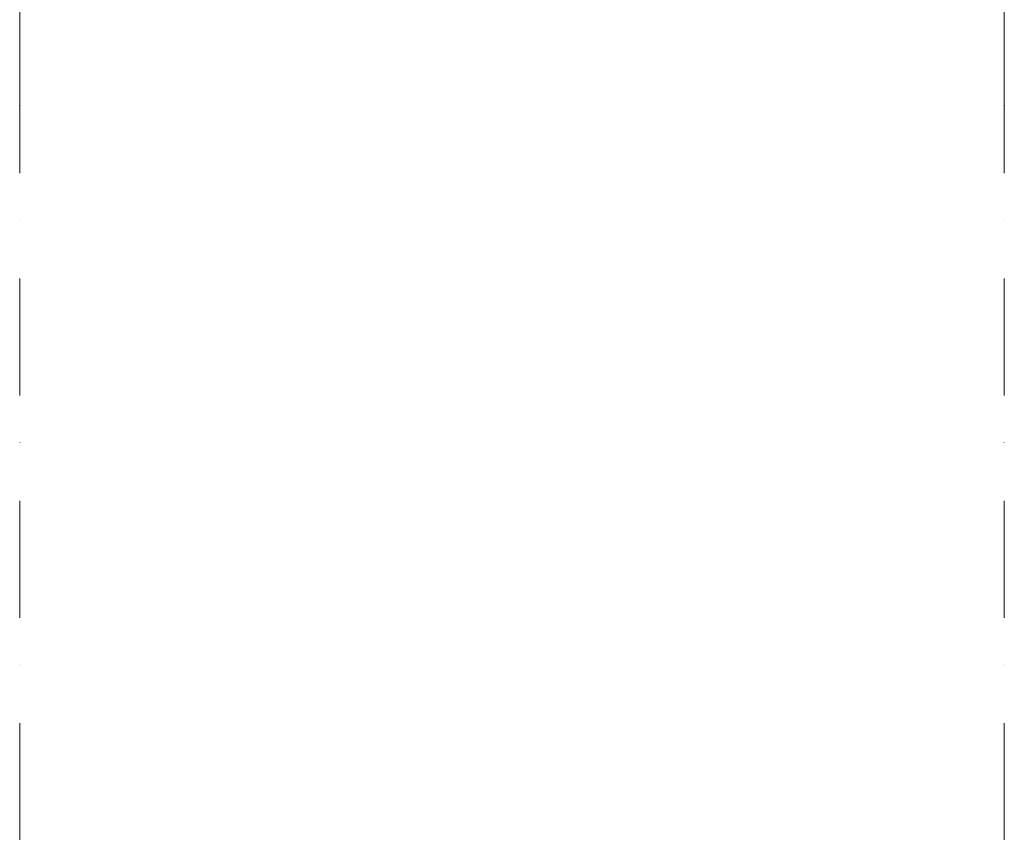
# Model space of a CAD drawing. Header units: millimetres. Extents: x -148444 to 51443, y -4810 to 453290.
# Tile 305 of 551: x 30688 to 33658, y 230621 to 233121. Entities that reach past the tile are written whole.
import ezdxf

# ---------------------------------------------------------------- set-up
doc = ezdxf.new("R2010")
doc.units = ezdxf.units.MM
doc.linetypes.add('Kropki i Kreski', pattern=[6.702778, 3.527778, -1.763889, 0, -1.411111])
doc.layers.add('Konstrukcja - Siatka mod', color=8, linetype='Continuous')

msp = doc.modelspace()

# ---------------------------------------------------------------- linework, layer by layer
at = {"layer": 'Konstrukcja - Siatka mod', "color": 8, "linetype": 'Kropki i Kreski', "lineweight": 13, "ltscale": 100}
for p, q in [((30688, 232862.8), (30688, 233862.8)), ((33658, 232862.8), (33658, 233862.8)), ((30688, 215898), (30688, 232862.8)), ((33658, 215898), (33658, 232862.8))]:
    msp.add_line(p, q, dxfattribs=at)
for p in [(30688, 232862.8), (30688, 232862.8), (33658, 232862.8), (33658, 232862.8)]:
    msp.add_point(p, dxfattribs=at)

doc.saveas('drawing.dxf')
